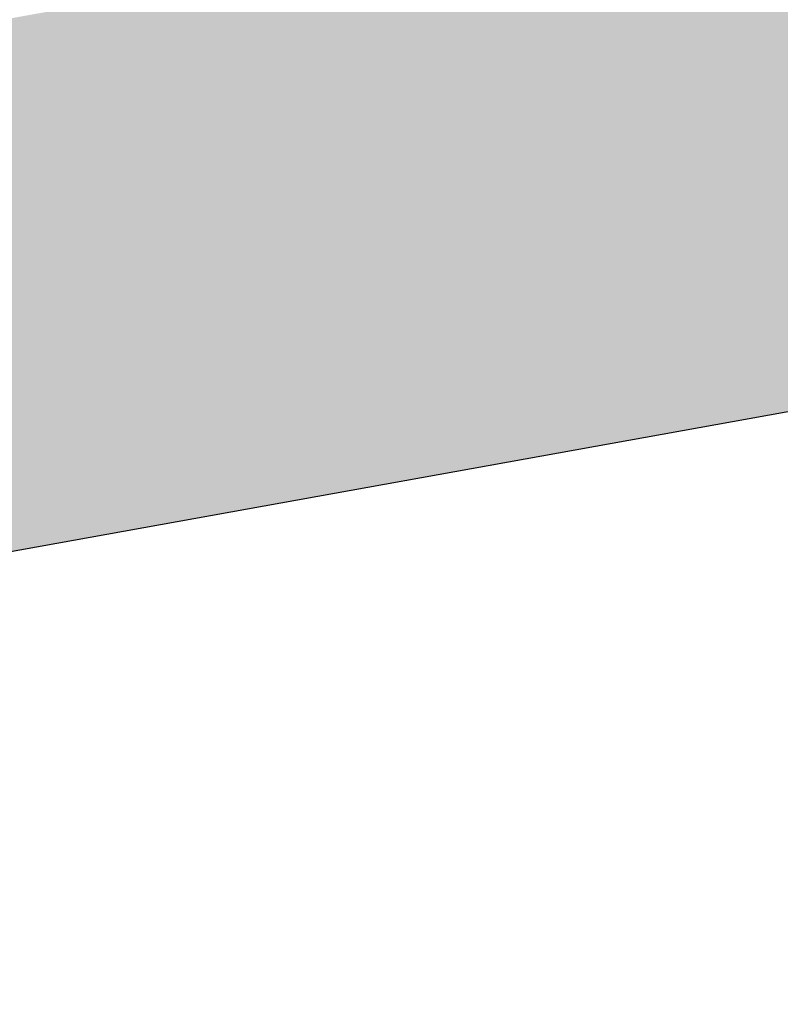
# Model space of a CAD drawing. Header units: millimetres. Extents: x 786 to 42540, y -7760 to 3796.
# Tile 424 of 656: x 37648 to 38011, y -4003 to -3534. Entities that reach past the tile are written whole.
import ezdxf

# ---------------------------------------------------------------- set-up
doc = ezdxf.new("R2010")
doc.units = ezdxf.units.MM
doc.layers.add('A-FLOR', color=7, linetype='Continuous', lineweight=13)
doc.layers.add('A-FLOR-PATT', color=7, linetype='Continuous', lineweight=25)
pattern_1 = [(45, (48694.21, -5700), (-105.0054, 105.0054), [148.5, -24.75, 4.95, -24.75]), (45, (48694.21, -5595.06), (-105.0054, 105.0054), [])]

msp = doc.modelspace()

# ---------------------------------------------------------------- hatches: boundary and pattern name
at = {"layer": 'A-FLOR-PATT', "lineweight": 5}
h = msp.add_hatch(dxfattribs=at)
h.set_pattern_fill('FP_12', color=256, style=0, pattern_type=2)
h.set_pattern_definition(pattern_1)
h.paths.add_polyline_path([(29568.43, -5240.56), (32340.27, -4741.63), (32340.27, -4487.61), (29568.43, -4986.55), (29568.43, -5167.28)])
h.paths.add_polyline_path([(32590.27, -4696.63), (36940.27, -3913.63), (36940.27, -3659.61), (32590.27, -4442.61), (32590.27, -4487.61)])
h.paths.add_polyline_path([(37640.27, -3787.63), (41640.27, -3067.63), (41640.27, -2813.61), (37640.27, -3533.61), (37640.27, -3633.16)])
h.paths.add_polyline_path([(42040.27, -2995.63), (42402.21, -2930.48), (42340.27, -2915), (42440.27, -2890), (42440.27, -2669.61), (42040.27, -2741.61), (42040.27, -2813.61)])
h = msp.add_hatch(dxfattribs=at)
h.set_pattern_fill('FP_12', color=256, style=0, pattern_type=2)
h.set_pattern_definition(pattern_1)
h.paths.add_polyline_path([(29568.43, -5240.56), (32340.27, -4741.63), (32340.27, -4487.61), (29568.43, -4986.55), (29568.43, -5167.28)])
h.paths.add_polyline_path([(32590.27, -4696.63), (36940.27, -3913.63), (36940.27, -3659.61), (32590.27, -4442.61), (32590.27, -4487.61)])
h.paths.add_polyline_path([(37640.27, -3787.63), (41640.27, -3067.63), (41640.27, -2813.61), (37640.27, -3533.61), (37640.27, -3633.16)])
h.paths.add_polyline_path([(42040.27, -2995.63), (42402.21, -2930.48), (42340.27, -2915), (42440.27, -2890), (42440.27, -2669.61), (42040.27, -2741.61), (42040.27, -2813.61)])

# ---------------------------------------------------------------- linework, layer by layer
at = {"layer": 'A-FLOR', "lineweight": 25}
msp.add_line((37640.27, -3787.63), (41640.27, -3067.63), dxfattribs=at)

doc.saveas('drawing.dxf')
